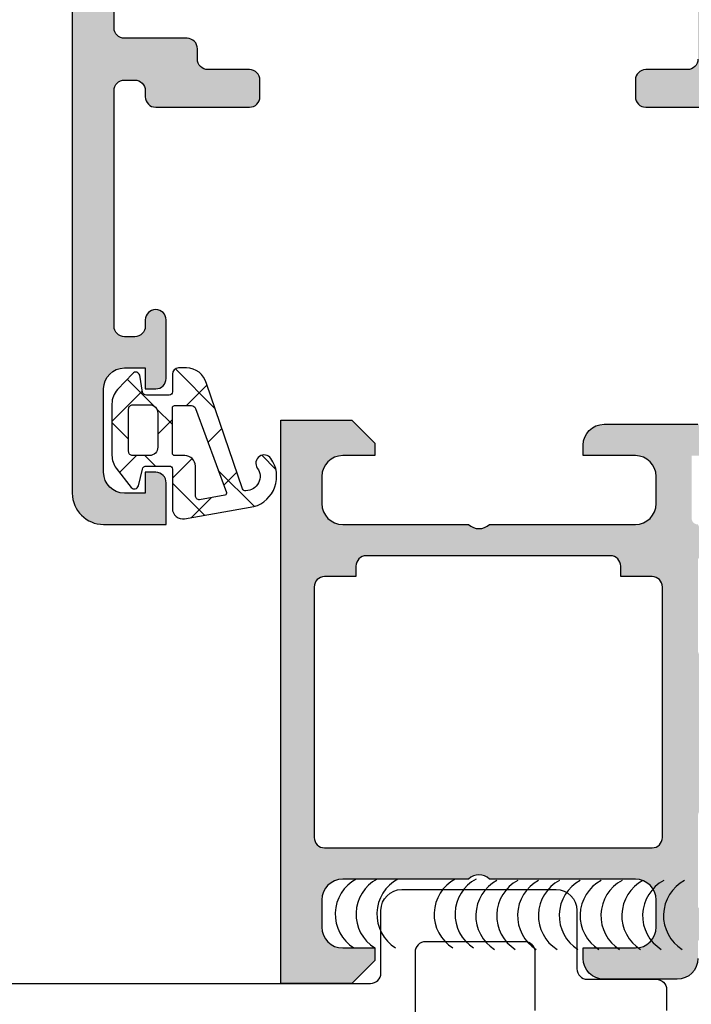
# Model space of a CAD drawing. Header units: millimetres. Extents: x 247761 to 294611, y 172579 to 236863.
# Tile 332 of 596: x 276201 to 276233, y 185268 to 185315. Entities that reach past the tile are written whole.
import ezdxf

# ---------------------------------------------------------------- set-up
doc = ezdxf.new("R2010")
doc.units = ezdxf.units.MM
doc.layers.add('FASÁDA DETAILNÍ', color=4, linetype='Continuous')
doc.layers.add('NOVA', color=240, linetype='Continuous')

# ---------------------------------------------------------------- blocks, each defined once
blk = doc.blocks.new('A$C69D17D4D')
at = {"layer": 'FASÁDA DETAILNÍ'}
h = blk.add_hatch(color=256, dxfattribs=at)
edge = h.paths.add_edge_path(flags=16)
edge.add_ellipse((1561.518074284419, 11948.79988017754), major_axis=(-0.4999740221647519, 0), ratio=1, start_angle=-0.002977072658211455, end_angle=90.00297707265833, ccw=False)
edge.add_line((1561.018100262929, 11948.79990615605), (1561.018100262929, 11966.79990615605))
edge.add_ellipse((1561.518074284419, 11966.79993213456), major_axis=(-0.4999740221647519, 0), ratio=1, start_angle=-90.00297707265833, end_angle=0.0029770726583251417, ccw=False)
edge.add_line((1561.518100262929, 11967.29990615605), (1574.018100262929, 11967.29990615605))
edge.add_ellipse((1574.018078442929, 11966.79988433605), major_axis=(-0.500021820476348, 0), ratio=1, start_angle=180.0025002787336, end_angle=269.9974997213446, ccw=False)
edge.add_line((1574.518100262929, 11966.79990615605), (1574.518100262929, 11954.19685515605))
edge.add_ellipse((1576.018099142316, 11954.19685403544), major_axis=(-1.499998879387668, 0), ratio=1, start_angle=-4.280425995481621e-05, end_angle=90.00004280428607)
edge.add_line((1576.018100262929, 11952.69685515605), (1589.018088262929, 11952.69685515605))
edge.add_ellipse((1589.018088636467, 11952.19685552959), major_axis=(-0.4999996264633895, 0), ratio=1, start_angle=179.9999571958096, end_angle=270.0000428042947, ccw=False)
edge.add_line((1589.518088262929, 11952.19685515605), (1589.518088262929, 11948.79990615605))
edge.add_ellipse((1589.018088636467, 11948.79990578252), major_axis=(-0.49999962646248, 0), ratio=1, start_angle=89.99995719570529, end_angle=180.0000428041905, ccw=False)
edge.add_line((1589.018088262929, 11948.29990615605), (1561.518100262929, 11948.29990615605))
edge = h.paths.add_edge_path()
edge.add_line((1560.318088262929, 11919.49991115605), (1563.318088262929, 11919.49991115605))
edge.add_line((1563.318088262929, 11919.49991115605), (1563.318088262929, 11921.49991115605))
edge.add_arc((1562.818114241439, 11921.49993713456), 0.4999740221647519, 359.9970229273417, 450.0029770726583)
edge.add_line((1562.818088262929, 11921.99991115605), (1562.318088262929, 11921.99991115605))
edge.add_line((1562.318088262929, 11921.99991115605), (1562.318088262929, 11920.99991115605))
edge.add_line((1562.318088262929, 11920.99991115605), (1561.318088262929, 11920.99991115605))
edge.add_arc((1561.318152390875, 11921.999975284), 1.000064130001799, 180.0036740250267, 269.9963259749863, ccw=False)
edge.add_line((1560.318088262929, 11921.99991115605), (1560.318088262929, 11925.99991115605))
edge.add_arc((1561.31811824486, 11925.99988117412), 1.000029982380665, 90.00171778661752, 179.9982822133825, ccw=False)
edge.add_line((1561.318088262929, 11926.99991115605), (1562.318088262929, 11926.99991115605))
edge.add_line((1562.318088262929, 11926.99991115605), (1562.318088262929, 11925.99991115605))
edge.add_line((1562.318088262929, 11925.99991115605), (1562.818088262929, 11925.99991115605))
edge.add_arc((1562.818082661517, 11926.49991675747), 0.5000056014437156, 270.0006418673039, 359.999358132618)
edge.add_line((1563.318088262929, 11926.49991115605), (1563.318088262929, 11929.29991415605))
edge.add_arc((1562.818088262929, 11929.29991415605), 0.5, 0, 180)
edge.add_line((1562.318088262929, 11929.29991415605), (1562.318088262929, 11928.99991115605))
edge.add_arc((1561.818077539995, 11928.99992187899), 0.5000107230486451, 270.0012287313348, 359.99877126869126, ccw=False)
edge.add_line((1561.818088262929, 11928.49991115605), (1561.318088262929, 11928.49991115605))
edge.add_arc((1561.318156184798, 11928.99997907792), 0.5000679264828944, 180.0077822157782, 269.9922177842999, ccw=False)
edge.add_line((1560.818088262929, 11928.99991115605), (1560.818088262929, 11940.29990615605))
edge.add_arc((1561.318110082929, 11940.29988433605), 0.5000218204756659, 90.00250027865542, 179.9974997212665, ccw=False)
edge.add_line((1561.318088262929, 11940.79990615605), (1561.818088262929, 11940.79990615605))
edge.add_arc((1561.81815093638, 11940.2999688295), 0.4999373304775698, -0.007182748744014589, 90.00718274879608, ccw=False)
edge.add_line((1562.318088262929, 11940.29990615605), (1562.318088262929, 11939.99990315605))
edge.add_arc((1562.818151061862, 11939.99996595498), 0.500062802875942, 180.0071953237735, 269.9928046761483)
edge.add_line((1562.818088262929, 11939.49990315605), (1567.318088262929, 11939.49990315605))
edge.add_arc((1567.318082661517, 11939.99990875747), 0.5000056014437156, 270.0006418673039, 359.999358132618)
edge.add_line((1567.818088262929, 11939.99990315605), (1567.818088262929, 11940.79990615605))
edge.add_arc((1567.318114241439, 11940.79993213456), 0.4999740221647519, 359.9970229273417, 450.0029770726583)
edge.add_line((1567.318088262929, 11941.29990615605), (1565.318088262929, 11941.29990615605))
edge.add_arc((1565.318156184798, 11941.79997407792), 0.5000679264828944, 180.0077822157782, 269.9922177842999, ccw=False)
edge.add_line((1564.818088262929, 11941.79990615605), (1564.818088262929, 11942.29990615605))
edge.add_arc((1564.31815093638, 11942.2999688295), 0.499937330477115, 359.9928172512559, 450.0071827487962)
edge.add_line((1564.318088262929, 11942.79990615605), (1561.318088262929, 11942.79990615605))
edge.add_arc((1561.318143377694, 11943.29996127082), 0.5000551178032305, 180.006314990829, 269.99368500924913, ccw=False)
edge.add_line((1560.818088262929, 11943.29990615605), (1560.818088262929, 11944.99990315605))
edge.add_arc((1562.318056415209, 11944.99993500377), 1.499968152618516, 89.99878348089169, 180.0012165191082, ccw=False)
edge.add_line((1562.318088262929, 11946.49990315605), (1588.318088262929, 11946.49990315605))
edge.add_arc((1588.318109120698, 11945.99992401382), 0.4999791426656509, -0.0023902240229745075, 90.0023902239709, ccw=False)
edge.add_line((1588.818088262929, 11945.99990315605), (1588.818088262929, 11941.79990615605))
edge.add_arc((1588.318082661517, 11941.79991175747), 0.5000056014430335, 270.0006418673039, 359.99935813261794, ccw=False)
edge.add_line((1588.318088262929, 11941.29990615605), (1586.318088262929, 11941.29990615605))
edge.add_arc((1586.318110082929, 11940.79988433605), 0.500021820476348, 90.00250027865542, 179.9974997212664)
edge.add_line((1585.818088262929, 11940.79990615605), (1585.818088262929, 11939.99990315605))
edge.add_arc((1586.318140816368, 11939.99995570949), 0.5000525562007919, 180.0060215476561, 269.993978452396)
edge.add_line((1586.318088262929, 11939.49990315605), (1591.318089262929, 11939.49990315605))
edge.add_line((1591.318089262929, 11939.49990315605), (1592.075978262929, 11939.71722415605))
edge.add_arc((1592.15866957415, 11939.42884574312), 0.2999999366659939, 37.90481467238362, 106.00002422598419, ccw=False)
edge.add_arc((1592.632089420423, 11939.79745629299), 0.3000001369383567, 217.9047180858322, 269.9999699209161)
edge.add_line((1592.632089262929, 11939.49745615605), (1594.696236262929, 11939.49745815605))
edge.add_arc((1594.696236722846, 11939.89745755), 0.3999993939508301, 269.9999341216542, 381.9737695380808)
edge.add_line((1595.067178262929, 11940.04713015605), (1594.250817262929, 11942.07035915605))
edge.add_arc((1594.065347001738, 11941.99552253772), 0.1999993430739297, 21.97390785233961, 114.1410923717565)
edge.add_line((1593.983550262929, 11942.17803015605), (1591.599865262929, 11941.10971015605))
edge.add_arc((1591.518068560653, 11941.29221826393), 0.1999997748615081, 179.180099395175, 294.1410254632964, ccw=False)
edge.add_line((1591.318089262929, 11941.29508015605), (1591.318088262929, 11952.59916015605))
edge.add_arc((1591.509502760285, 11952.60759187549), 0.1916001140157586, 88.95554997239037, 182.5222218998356, ccw=False)
edge.add_line((1591.512995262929, 11952.79916015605), (1591.933579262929, 11952.79916015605))
edge.add_line((1591.933579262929, 11952.79916015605), (1594.399191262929, 11951.36742515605))
edge.add_arc((1594.550002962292, 11951.62676214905), 0.2999997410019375, 239.8208038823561, 344.0000282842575)
edge.add_line((1594.838381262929, 11951.54407115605), (1595.266252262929, 11953.03623215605))
edge.add_line((1595.266252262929, 11953.03623215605), (1595.764664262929, 11953.89950715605))
edge.add_arc((1595.418254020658, 11954.09950710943), 0.4000000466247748, 330.0000115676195, 449.9999652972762)
edge.add_line((1595.418254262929, 11954.49950715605), (1591.310323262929, 11954.49916015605))
edge.add_line((1591.310323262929, 11954.49916015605), (1576.818266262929, 11954.49685515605))
edge.add_arc((1576.818088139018, 11954.99685500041), 0.4999998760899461, 179.9999821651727, 270.0204115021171, ccw=False)
edge.add_line((1576.318088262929, 11954.99685515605), (1576.318088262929, 11960.39989715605))
edge.add_arc((1576.818087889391, 11960.39989752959), 0.49999962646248, 89.99995719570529, 180.0000428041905, ccw=False)
edge.add_line((1576.818088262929, 11960.89989715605), (1579.318088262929, 11960.89989715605))
edge.add_arc((1579.318088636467, 11961.39989678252), 0.4999996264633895, 269.9999571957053, 360.0000428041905)
edge.add_line((1579.818088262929, 11961.39989715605), (1579.818088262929, 11962.69990015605))
edge.add_arc((1579.318109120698, 11962.69992101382), 0.4999791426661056, 359.997609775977, 450.0023902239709)
edge.add_line((1579.318088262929, 11963.19990015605), (1578.818088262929, 11963.19990015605))
edge.add_line((1578.818088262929, 11963.19990015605), (1578.818088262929, 11962.19990015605))
edge.add_line((1578.818088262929, 11962.19990015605), (1577.318088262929, 11962.19990015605))
edge.add_arc((1577.318119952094, 11963.19993184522), 1.000031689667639, 180.0018155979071, 269.99818440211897, ccw=False)
edge.add_line((1576.318088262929, 11963.19990015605), (1576.318088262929, 11967.19990015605))
edge.add_arc((1577.31815751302, 11967.19983090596), 1.00006925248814, 90.00396746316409, 179.9960325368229, ccw=False)
edge.add_line((1577.318088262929, 11968.19990015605), (1578.818088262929, 11968.19990015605))
edge.add_line((1578.818088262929, 11968.19990015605), (1578.818088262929, 11967.19990015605))
edge.add_line((1578.818088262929, 11967.19990015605), (1579.318088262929, 11967.19990015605))
edge.add_arc((1579.318114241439, 11967.69987417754), 0.4999740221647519, 269.9970229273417, 360.0029770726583)
edge.add_line((1579.818088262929, 11967.69990015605), (1579.818088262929, 11968.99990315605))
edge.add_arc((1579.318082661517, 11968.99989755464), 0.5000056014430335, 0.000641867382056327, 89.99935813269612)
edge.add_line((1579.318088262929, 11969.49990315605), (1560.318088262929, 11969.49990315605))
edge.add_arc((1560.318058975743, 11967.99993244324), 1.49997071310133, 89.99888129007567, 180.0011187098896)
edge.add_line((1558.818088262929, 11967.99990315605), (1558.818088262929, 11920.99991115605))
edge.add_arc((1560.318148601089, 11920.99997149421), 1.500060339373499, 180.002304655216, 269.9976953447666)
h = blk.add_hatch(dxfattribs=at)
h.set_pattern_fill('ANSI37', color=256, scale=0.625, angle=180, style=0)
h.set_pattern_definition([(225, (1562.318060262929, 11921.99993115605), (1.403165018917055, -1.403165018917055), []), (315, (1562.318060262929, 11921.99993115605), (1.403165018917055, 1.403165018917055), [])])
edge = h.paths.add_edge_path(flags=16)
edge.add_ellipse((1564.220273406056, 11922.30214619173), major_axis=(-0.4977897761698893, 0), ratio=1, start_angle=179.7452779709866, end_angle=270.192579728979)
edge.add_line((1564.218600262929, 11922.79993315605), (1563.718081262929, 11922.79993315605))
edge.add_ellipse((1563.718067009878, 11922.89991690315), major_axis=(-0.09998374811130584, 0), ratio=1, start_angle=-0.00874069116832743, end_angle=90.00816772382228, ccw=False)
edge.add_line((1563.618083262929, 11922.89993215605), (1563.618079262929, 11925.10036215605))
edge.add_ellipse((1563.71808391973, 11925.10035949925), major_axis=(-0.1000046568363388, 0), ratio=1, start_angle=270.0015221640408, end_angle=359.99847783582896, ccw=False)
edge.add_line((1563.718081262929, 11925.20036415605), (1564.530023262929, 11925.20036415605))
edge.add_ellipse((1564.530014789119, 11925.00035753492), major_axis=(-0.2000066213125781, 0), ratio=1, start_angle=195.688615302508, end_angle=269.99757251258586, ccw=False)
edge.add_line((1564.722570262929, 11925.05444115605), (1566.209895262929, 11921.03630015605))
edge.add_ellipse((1566.11611378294, 11921.00158666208), major_axis=(-0.09999996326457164, 0), ratio=1, start_angle=100.32228414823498, end_angle=200.3121828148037, ccw=False)
edge.add_line((1566.134032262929, 11920.90320515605), (1564.924563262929, 11920.68292215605))
edge.add_ellipse((1564.918054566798, 11920.88281252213), major_axis=(-0.1999963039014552, 0), ratio=1, start_angle=-0.0010410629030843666, end_angle=91.86496785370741, ccw=False)
edge.add_line((1564.718058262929, 11920.88281615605), (1564.718058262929, 11922.29993315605))
edge = h.paths.add_edge_path(flags=16)
edge.add_ellipse((1561.718069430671, 11922.99993432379), major_axis=(-0.200000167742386, 0), ratio=1, start_angle=-0.00023842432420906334, end_angle=90.00023842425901, ccw=False)
edge.add_line((1561.518069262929, 11922.99993515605), (1561.518073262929, 11925.03439215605))
edge.add_ellipse((1561.718068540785, 11925.03439687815), major_axis=(-0.1999952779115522, 0), ratio=1, start_angle=-90.00049336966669, end_angle=0.0013528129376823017, ccw=False)
edge.add_line((1561.718070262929, 11925.23439215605), (1562.518080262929, 11925.23439215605))
edge.add_ellipse((1562.518071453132, 11924.83438134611), major_axis=(-0.4000108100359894, 0), ratio=1, start_angle=180.0019780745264, end_angle=269.99873812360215, ccw=False)
edge.add_line((1562.918082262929, 11924.83439515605), (1562.918082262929, 11923.19993215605))
edge.add_ellipse((1562.518087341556, 11923.19992907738), major_axis=(-0.3999949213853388, 0), ratio=1, start_angle=89.99898604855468, end_angle=180.0004409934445, ccw=False)
edge.add_line((1562.518080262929, 11922.79993415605), (1561.718070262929, 11922.79993415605))
edge = h.paths.add_edge_path()
edge.add_arc((1561.794621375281, 11921.39994225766), 0.2000083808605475, 220.0023157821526, 344.9984805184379)
edge.add_line((1561.987813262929, 11921.34817115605), (1562.178347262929, 11922.15169615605))
edge.add_arc((1562.37154084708, 11922.09991976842), 0.2000113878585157, 90.00274550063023, 164.997143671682, ccw=False)
edge.add_line((1562.371531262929, 11922.29993115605), (1563.468081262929, 11922.29993115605))
edge.add_arc((1563.468091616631, 11922.14994350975), 0.1499876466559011, -0.00395514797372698, 90.00395514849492, ccw=False)
edge.add_line((1563.618079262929, 11922.14993315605), (1563.618071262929, 11920.26706215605))
edge.add_arc((1564.11807113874, 11920.2670602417), 0.4999998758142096, 179.9997806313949, 279.9335722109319)
edge.add_line((1564.204324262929, 11919.77455615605), (1567.524050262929, 11920.35594515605))
edge.add_arc((1567.117975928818, 11921.79993068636), 1.49999685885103, 285.7069244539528, 395.0875539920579)
edge.add_arc((1568.018078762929, 11922.43223765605), 0.3999981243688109, 35.08800412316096, 215.088004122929)
edge.add_arc((1567.136779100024, 11921.79771609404), 0.6860034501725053, -89.5156416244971, 36.14118557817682, ccw=False)
edge.add_arc((1567.122958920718, 11921.26083971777), 0.1503878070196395, 199.0161509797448, 277.4960782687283, ccw=False)
edge.add_line((1566.980778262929, 11921.21183815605), (1565.253096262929, 11926.25806415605))
edge.add_arc((1564.287004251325, 11925.99994300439), 0.9999801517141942, 14.95891093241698, 90.0005723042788)
edge.add_line((1564.286994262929, 11926.99992315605), (1563.918089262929, 11926.99993515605))
edge.add_arc((1563.91810998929, 11926.69991542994), 0.3000197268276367, 90.00395818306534, 179.9968057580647)
edge.add_line((1563.618090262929, 11926.69993215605), (1563.618090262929, 11925.84991715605))
edge.add_arc((1563.468106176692, 11925.84990424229), 0.1499840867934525, -90.0049332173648, 0.004933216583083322, ccw=False)
edge.add_line((1563.468093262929, 11925.69992015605), (1562.371531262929, 11925.69993115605))
edge.add_arc((1562.371540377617, 11925.8999457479), 0.200014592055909, 195.0023743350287, 269.9973890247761, ccw=False)
edge.add_line((1562.178343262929, 11925.84817015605), (1562.049249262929, 11926.65154215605))
edge.add_arc((1561.856073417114, 11926.59981774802), 0.1999808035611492, 14.98978708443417, 135.0074444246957)
edge.add_line((1561.714647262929, 11926.74120715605), (1560.988128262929, 11925.96533715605))
edge.add_arc((1561.718069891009, 11925.28182674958), 1.000000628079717, 136.8814623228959, 180.0000340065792)
edge.add_line((1560.718069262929, 11925.28182615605), (1560.718069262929, 11922.80319315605))
edge.add_arc((1561.718072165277, 11922.80319420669), 1.000002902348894, 180.0000601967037, 217.8277930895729)
edge.add_line((1560.928212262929, 11922.18990215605), (1561.641411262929, 11921.27137315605))
h = blk.add_hatch(color=256, dxfattribs=at)
edge = h.paths.add_edge_path()
edge.add_arc((1588.938067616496, 11901.20006205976), 0.1199999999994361, 180, 270.0000000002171)
edge.add_line((1588.938067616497, 11901.08006205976), (1591.698065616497, 11901.08006205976))
edge.add_arc((1591.698065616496, 11900.78006205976), 0.3000000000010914, 0, 89.9999999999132, ccw=False)
edge.add_line((1591.998065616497, 11900.78006205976), (1591.998065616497, 11899.80008774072))
edge.add_arc((1591.698065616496, 11899.80008774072), 0.3000000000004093, -89.9999999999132, 0, ccw=False)
edge.add_line((1591.698065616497, 11899.50008774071), (1589.818054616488, 11899.50008774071))
edge.add_arc((1589.550511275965, 11899.42122064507), 0.2789255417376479, 16.42459455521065, 91.16287007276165)
edge.add_line((1589.544850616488, 11899.70008874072), (1589.091256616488, 11899.70008874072))
edge.add_arc((1589.085588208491, 11899.42125129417), 0.2788950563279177, 88.83541062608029, 163.5801235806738)
edge.add_line((1588.818067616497, 11899.50008774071), (1588.818067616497, 11898.69991302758))
edge.add_arc((1587.818067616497, 11898.69991302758), 0.9999999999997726, -89.99999999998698, 0, ccw=False)
edge.add_line((1587.818067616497, 11897.69991302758), (1584.318060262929, 11897.69991302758))
edge.add_arc((1584.318080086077, 11898.69993285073), 1.000019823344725, 180.0011357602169, 269.99886423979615, ccw=False)
edge.add_line((1583.318060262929, 11898.69991302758), (1583.318060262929, 11899.19991302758))
edge.add_line((1583.318060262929, 11899.19991302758), (1585.818060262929, 11899.19991302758))
edge.add_arc((1585.818014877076, 11900.19995841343), 1.0000453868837, 270.0026002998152, 359.9973997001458)
edge.add_line((1586.818060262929, 11900.19991302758), (1586.818060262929, 11901.49993133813))
edge.add_arc((1585.818007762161, 11901.49987883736), 1.000052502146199, 0.003007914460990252, 89.99699208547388)
edge.add_line((1585.818060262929, 11902.49993133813), (1578.818060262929, 11902.49993133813))
edge.add_arc((1578.318060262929, 11901.97480958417), 0.7250881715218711, 46.4038161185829, 133.5961838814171)
edge.add_line((1577.818060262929, 11902.49993133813), (1571.783972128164, 11902.49993133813))
edge.add_arc((1571.784024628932, 11901.49987883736), 1.000052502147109, 90.00300791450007, 179.9969920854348)
edge.add_line((1570.783972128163, 11901.49993133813), (1570.783972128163, 11900.19991302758))
edge.add_arc((1571.784017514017, 11900.19995841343), 1.000045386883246, 180.0026002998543, 269.9973997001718)
edge.add_line((1571.783972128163, 11899.19991302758), (1573.318060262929, 11899.19991302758))
edge.add_line((1573.318060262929, 11899.19991302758), (1573.318060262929, 11898.59990692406))
edge.add_line((1573.318060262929, 11898.59990692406), (1572.218054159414, 11897.49993133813))
edge.add_line((1572.218054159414, 11897.49993133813), (1568.818060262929, 11897.49993133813))
edge.add_line((1568.818060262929, 11897.49993133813), (1568.818060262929, 11924.499832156))
edge.add_line((1568.818060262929, 11924.499832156), (1572.218054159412, 11924.499832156))
edge.add_line((1572.218054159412, 11924.499832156), (1573.318060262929, 11923.39985657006))
edge.add_line((1573.318060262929, 11923.39985657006), (1573.318060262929, 11922.79985046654))
edge.add_line((1573.318060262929, 11922.79985046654), (1571.783972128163, 11922.79985046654))
edge.add_arc((1571.784017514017, 11921.79980508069), 1.0000453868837, 90.00260029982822, 179.9973997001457)
edge.add_line((1570.783972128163, 11921.79985046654), (1570.783972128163, 11920.499832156))
edge.add_arc((1571.784024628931, 11920.49988465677), 1.000052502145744, 180.003007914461, 269.9969920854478)
edge.add_line((1571.783972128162, 11919.499832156), (1577.818060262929, 11919.499832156))
edge.add_arc((1578.318060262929, 11920.02495390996), 0.7250881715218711, 226.4038161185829, 313.5961838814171)
edge.add_line((1578.818060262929, 11919.499832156), (1585.818060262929, 11919.499832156))
edge.add_arc((1585.818007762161, 11920.49988465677), 1.000052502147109, 270.0030079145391, 359.9969920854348)
edge.add_line((1586.818060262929, 11920.499832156), (1586.818060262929, 11921.79985046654))
edge.add_arc((1585.818014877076, 11921.79980508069), 1.000045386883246, 0.002600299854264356, 89.9973997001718)
edge.add_line((1585.818060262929, 11922.79985046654), (1583.318060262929, 11922.79985046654))
edge.add_line((1583.318060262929, 11922.79985046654), (1583.318060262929, 11923.29985046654))
edge.add_arc((1584.318080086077, 11923.2998306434), 1.00001982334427, 90.00113576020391, 179.9988642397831, ccw=False)
edge.add_line((1584.318060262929, 11924.29985046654), (1588.818060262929, 11924.29985046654))
edge.add_arc((1588.81807058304, 11923.79986078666), 0.4999896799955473, -0.0011826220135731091, 90.00118262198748, ccw=False)
edge.add_line((1589.318060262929, 11923.79985046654), (1589.318060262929, 11922.79985046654))
edge.add_line((1589.318060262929, 11922.79985046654), (1588.518057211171, 11922.79985046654))
edge.add_line((1588.518057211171, 11922.79985046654), (1588.518057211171, 11919.79983520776))
edge.add_arc((1588.818064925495, 11919.79983251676), 0.3000077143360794, 179.9994860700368, 270.0005139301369)
edge.add_arc((1589.08558820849, 11919.57866124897), 0.278895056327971, 196.4198764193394, 271.1645893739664)
edge.add_line((1589.091256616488, 11919.29982380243), (1589.544850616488, 11919.29982380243))
edge.add_arc((1589.550511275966, 11919.57869189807), 0.2789255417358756, 268.8371299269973, 343.5754054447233)
edge.add_line((1589.818054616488, 11919.49982480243), (1591.698065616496, 11919.49982480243))
edge.add_arc((1591.698065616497, 11919.19982480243), 0.2999999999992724, 0, 90.00000000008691, ccw=False)
edge.add_line((1591.998065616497, 11919.19982480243), (1591.998065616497, 11918.21985048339))
edge.add_arc((1591.698065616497, 11918.21985048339), 0.2999999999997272, -90.00000000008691, 0, ccw=False)
edge.add_line((1591.698065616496, 11917.91985048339), (1588.938067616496, 11917.91985048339))
edge.add_arc((1588.938067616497, 11917.79985048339), 0.1200000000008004, 90.00000000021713, 180)
edge.add_line((1588.818067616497, 11917.79985048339), (1588.818067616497, 11913.49982480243))
edge.add_arc((1589.318067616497, 11913.49982480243), 0.5, 180, 269.9999999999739)
edge.add_line((1589.318067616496, 11912.99982480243), (1590.018067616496, 11912.99982480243))
edge.add_line((1590.018067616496, 11912.99982480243), (1592.410887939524, 11914.38132026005))
edge.add_arc((1592.479947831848, 11914.26170501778), 0.1381197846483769, -7.7024374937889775, 119.99999999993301, ccw=False)
edge.add_arc((1587.638596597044, 11914.70932340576), 4.999999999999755, 288.7094007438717, 354.65077199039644, ccw=False)
edge.add_arc((1589.40282279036, 11909.49995627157), 0.5000000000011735, 108.709400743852, 251.2905992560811)
edge.add_arc((1587.638596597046, 11904.29058913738), 4.99999999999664, 5.349228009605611, 71.29059925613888, ccw=False)
edge.add_arc((1592.479947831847, 11904.73820752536), 0.1381197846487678, -119.99999999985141, 7.702437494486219, ccw=False)
edge.add_line((1592.410887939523, 11904.61859228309), (1590.018067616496, 11906.00008774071))
edge.add_line((1590.018067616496, 11906.00008774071), (1589.318067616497, 11906.00008774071))
edge.add_arc((1589.318067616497, 11905.50008774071), 0.5, 89.99999999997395, 180)
edge.add_line((1588.818067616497, 11905.50008774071), (1588.818067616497, 11901.20006205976))
edge = h.paths.add_edge_path(flags=16)
edge.add_arc((1570.918066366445, 11916.49983978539), 0.5, 90, 180)
edge.add_line((1570.418066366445, 11916.49983978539), (1570.418066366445, 11904.49993133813))
edge.add_arc((1570.918066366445, 11904.49993133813), 0.5, 180, 270)
edge.add_line((1570.918066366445, 11903.99993133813), (1586.618048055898, 11903.99993133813))
edge.add_arc((1586.618048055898, 11904.49993133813), 0.5, 270, 360)
edge.add_line((1587.118048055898, 11904.49993133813), (1587.118048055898, 11916.49983978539))
edge.add_arc((1586.618048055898, 11916.49983978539), 0.5, 0, 90)
edge.add_line((1586.618048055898, 11916.99983978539), (1585.118048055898, 11916.99983978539))
edge.add_line((1585.118048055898, 11916.99983978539), (1585.118048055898, 11917.49983978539))
edge.add_arc((1584.618048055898, 11917.49983978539), 0.5, 0, 90)
edge.add_line((1584.618048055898, 11917.99983978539), (1572.918066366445, 11917.99983978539))
edge.add_arc((1572.918066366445, 11917.49983978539), 0.5, 90, 180)
edge.add_line((1572.418066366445, 11917.49983978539), (1572.418066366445, 11916.99983978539))
edge.add_line((1572.418066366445, 11916.99983978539), (1570.918066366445, 11916.99983978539))
for points in [[(1588.818088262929, 11941.79990615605, -0.414207), (1588.318088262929, 11941.29990615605), (1586.318088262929, 11941.29990615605), (1586.318088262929, 11941.29990615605, 0.414188), (1585.818088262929, 11940.79990615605), (1585.818088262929, 11939.99990315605), (1585.818088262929, 11939.99990315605, 0.414152), (1586.318088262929, 11939.49990315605), (1591.318089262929, 11939.49990315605)], [(1558.818088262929, 11967.99990315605), (1558.818088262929, 11920.99991115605), (1558.818088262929, 11920.99991115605, 0.41419), (1560.318088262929, 11919.49991115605), (1560.318088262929, 11919.49991115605), (1563.318088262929, 11919.49991115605), (1563.318088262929, 11921.49991115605), (1563.318088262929, 11921.49991115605, 0.414244), (1562.818088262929, 11921.99991115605), (1562.318088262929, 11921.99991115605), (1562.318088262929, 11920.99991115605), (1561.318088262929, 11920.99991115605), (1561.318088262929, 11920.99991115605, -0.414176), (1560.318088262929, 11921.99991115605), (1560.318088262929, 11925.99991115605), (1560.318088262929, 11925.99991115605, -0.414196), (1561.318088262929, 11926.99991115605), (1562.318088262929, 11926.99991115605), (1562.318088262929, 11925.99991115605), (1562.818088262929, 11925.99991115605), (1562.818088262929, 11925.99991115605, 0.414207), (1563.318088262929, 11926.49991115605), (1563.318088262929, 11929.29991415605), (1563.318088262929, 11929.29991415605, 1), (1562.318088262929, 11929.29991415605), (1562.318088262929, 11928.99991115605), (1562.318088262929, 11928.99991115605, -0.414201), (1561.818088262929, 11928.49991115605), (1561.318088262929, 11928.49991115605), (1561.318088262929, 11928.49991115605, -0.414134), (1560.818088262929, 11928.99991115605), (1560.818088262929, 11940.29990615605), (1560.818088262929, 11940.29990615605, -0.414188), (1561.318088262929, 11940.79990615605), (1561.818088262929, 11940.79990615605), (1561.818088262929, 11940.79990615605, -0.414287), (1562.318088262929, 11940.29990615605), (1562.318088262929, 11939.99990315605), (1562.318088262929, 11939.99990315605, 0.41414), (1562.818088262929, 11939.49990315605), (1567.318088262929, 11939.49990315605), (1567.318088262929, 11939.49990315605, 0.414207), (1567.818088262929, 11939.99990315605), (1567.818088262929, 11940.79990615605), (1567.818088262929, 11940.79990615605, 0.414244), (1567.318088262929, 11941.29990615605), (1565.318088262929, 11941.29990615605), (1565.318088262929, 11941.29990615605, -0.414134), (1564.818088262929, 11941.79990615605), (1564.818088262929, 11942.29990615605), (1564.818088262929, 11942.29990615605, 0.414287), (1564.318088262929, 11942.79990615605), (1561.318088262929, 11942.79990615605), (1561.318088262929, 11942.79990615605, -0.414149), (1560.818088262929, 11943.29990615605), (1560.818088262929, 11944.99990315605)], [(1588.818067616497, 11898.69991302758, -0.414213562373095), (1587.818067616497, 11897.69991302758), (1584.318060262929, 11897.69991302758, -0.4142019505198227), (1583.318060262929, 11898.69991302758), (1583.318060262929, 11899.19991302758), (1585.818060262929, 11899.19991302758, 0.4141869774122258), (1586.818060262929, 11900.19991302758), (1586.818060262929, 11901.49993133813, 0.4141828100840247), (1585.818060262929, 11902.49993133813), (1578.818060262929, 11902.49993133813, 0.3999328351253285), (1577.818060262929, 11902.49993133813), (1571.783972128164, 11902.49993133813, 0.4141828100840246), (1570.783972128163, 11901.49993133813), (1570.783972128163, 11900.19991302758, 0.4141869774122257), (1571.783972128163, 11899.19991302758), (1573.318060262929, 11899.19991302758), (1573.318060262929, 11898.59990692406), (1572.218054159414, 11897.49993133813), (1568.818060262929, 11897.49993133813), (1568.818060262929, 11924.499832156), (1572.218054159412, 11924.499832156), (1573.318060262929, 11923.39985657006), (1573.318060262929, 11922.79985046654), (1571.783972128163, 11922.79985046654, 0.4141869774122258), (1570.783972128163, 11921.79985046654), (1570.783972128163, 11920.499832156, 0.4141828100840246), (1571.783972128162, 11919.499832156), (1577.818060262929, 11919.499832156, 0.3999328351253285), (1578.818060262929, 11919.499832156), (1585.818060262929, 11919.499832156, 0.4141828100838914), (1586.818060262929, 11920.499832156), (1586.818060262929, 11921.79985046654, 0.4141869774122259), (1585.818060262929, 11922.79985046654), (1583.318060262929, 11922.79985046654), (1583.318060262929, 11923.29985046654, -0.4142019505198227), (1584.318060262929, 11924.29985046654), (1588.818060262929, 11924.29985046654, -0.414225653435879)], [(1454.081919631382, 11879.50003085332), (1454.081919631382, 11896.99993133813, -0.414213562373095), (1454.581919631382, 11897.49993133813), (1573.118060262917, 11897.49993133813, 0.414213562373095), (1573.618060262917, 11897.99993133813), (1573.618060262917, 11900.99993133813, -0.414213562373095), (1574.618060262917, 11901.99993133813), (1582.018060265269, 11901.99993133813, -0.4142135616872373), (1583.018060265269, 11900.99993134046), (1583.018060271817, 11898.19993133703, 0.4142135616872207), (1583.518060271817, 11897.6999313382), (1586.818060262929, 11897.6999313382, -0.414213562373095), (1587.318060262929, 11897.1999313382), (1587.318060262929, 11896.1999313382, -0.414213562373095)], [(1581.018058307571, 11896.1999313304), (1581.018058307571, 11898.99993139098, 0.4142135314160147), (1580.518058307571, 11899.49993133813), (1575.752009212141, 11899.49993133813, 0.4142135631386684), (1575.252009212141, 11898.99993133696), (1575.25200921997, 11895.99993133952, -0.4142135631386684)]]:
    blk.add_lwpolyline(points, format="xyb", dxfattribs=at)
for points in [[(1561.641411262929, 11921.27137315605, 0.606792), (1561.987813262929, 11921.34817115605), (1562.178347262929, 11922.15169615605), (1562.178347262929, 11922.15169615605, -0.339427), (1562.371531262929, 11922.29993115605), (1563.468081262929, 11922.29993115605), (1563.468081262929, 11922.29993115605, -0.414254), (1563.618079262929, 11922.14993315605), (1563.618071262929, 11920.26706215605), (1563.618071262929, 11920.26706215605, 0.465956), (1564.204324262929, 11919.77455615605), (1567.524050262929, 11920.35594515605), (1567.524050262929, 11920.35594515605, 0.517137), (1568.345385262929, 11922.66217015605, 1), (1567.690772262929, 11922.20230515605, -0.610743), (1567.142578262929, 11921.11173715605, -0.356477), (1566.980778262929, 11921.21183815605), (1565.253096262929, 11926.25806415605), (1565.253096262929, 11926.25806415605, 0.339657), (1564.286994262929, 11926.99992315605), (1563.918089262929, 11926.99993515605), (1563.918089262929, 11926.99993515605, 0.414177), (1563.618090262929, 11926.69993215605), (1563.618090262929, 11925.84991715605), (1563.618090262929, 11925.84991715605, -0.414264), (1563.468093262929, 11925.69992015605), (1562.371531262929, 11925.69993115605), (1562.371531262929, 11925.69993115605, -0.33943), (1562.178343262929, 11925.84817015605), (1562.049249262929, 11926.65154215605), (1562.049249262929, 11926.65154215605, 0.577453), (1561.714647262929, 11926.74120715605), (1560.988128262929, 11925.96533715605), (1560.988128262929, 11925.96533715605, 0.190392), (1560.718069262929, 11925.28182615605), (1560.718069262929, 11922.80319315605), (1560.718069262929, 11922.80319315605, 0.16657), (1560.928212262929, 11922.18990215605), (1561.641411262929, 11921.27137315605)], [(1570.918066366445, 11916.99983978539, 0.414213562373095), (1570.418066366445, 11916.49983978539), (1570.418066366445, 11904.49993133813, 0.414213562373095), (1570.918066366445, 11903.99993133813), (1586.618048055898, 11903.99993133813, 0.414213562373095), (1587.118048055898, 11904.49993133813), (1587.118048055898, 11916.49983978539, 0.414213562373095), (1586.618048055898, 11916.99983978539), (1585.118048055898, 11916.99983978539), (1585.118048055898, 11917.49983978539, 0.414213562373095), (1584.618048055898, 11917.99983978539), (1572.918066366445, 11917.99983978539, 0.414213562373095), (1572.418066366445, 11917.49983978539), (1572.418066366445, 11916.99983978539)]]:
    blk.add_lwpolyline(points, format="xyb", close=True, dxfattribs=at)
at = {"layer": 'FASÁDA DETAILNÍ', "extrusion": (0, 0, -1)}
for points in [[(-1561.718070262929, 11922.79993415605, 0.414216), (-1561.518069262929, 11922.99993515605), (-1561.518073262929, 11925.03439215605), (-1561.518073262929, 11925.03439215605, 0.414223), (-1561.718070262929, 11925.23439215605), (-1562.518080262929, 11925.23439215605), (-1562.518080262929, 11925.23439215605, 0.414197), (-1562.918082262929, 11924.83439515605), (-1562.918082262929, 11923.19993215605), (-1562.918082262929, 11923.19993215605, 0.414221), (-1562.518080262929, 11922.79993415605), (-1561.718070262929, 11922.79993415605)], [(-1564.718058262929, 11922.29993315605, -0.416502), (-1564.218600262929, 11922.79993315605), (-1563.718081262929, 11922.79993315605), (-1563.718081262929, 11922.79993315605, 0.4143), (-1563.618083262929, 11922.89993215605), (-1563.618079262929, 11925.10036215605), (-1563.618079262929, 11925.10036215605, 0.414198), (-1563.718081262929, 11925.20036415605), (-1564.530023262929, 11925.20036415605), (-1564.530023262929, 11925.20036415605, 0.336095), (-1564.722570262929, 11925.05444115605), (-1566.209895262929, 11921.03630015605), (-1566.209895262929, 11921.03630015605, 0.466254), (-1566.134032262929, 11920.90320515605), (-1564.924563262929, 11920.68292215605), (-1564.924563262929, 11920.68292215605, 0.423785), (-1564.718058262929, 11920.88281615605), (-1564.718058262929, 11922.29993315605)]]:
    blk.add_lwpolyline(points, format="xyb", close=True, dxfattribs=at)
at = {"layer": 'FASÁDA DETAILNÍ'}
for centre in [(1573.329237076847, 11900.81612202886), (1574.329237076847, 11900.81612202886), (1575.329237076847, 11900.81612202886), (1578.075237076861, 11900.81612202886), (1579.075237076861, 11900.81612202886), (1580.074038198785, 11900.74852172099), (1581.074038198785, 11900.74852172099), (1582.074038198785, 11900.74852172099), (1583.074038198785, 11900.74852172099), (1584.074038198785, 11900.74852172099), (1585.074038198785, 11900.74852172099), (1586.074038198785, 11900.74852172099), (1587.074038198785, 11900.74852172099), (1588.074038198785, 11900.74852172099), (1589.074038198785, 11900.74852172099)]:
    blk.add_arc(centre, 1.906465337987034, 117.9679544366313, 237.9679544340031, dxfattribs=at)

msp = doc.modelspace()

# ---------------------------------------------------------------- block references
at = {"layer": 'NOVA', "ltscale": 300}
msp.add_blockref('A$C69D17D4D', (274644.5174331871, 173371.2585875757), dxfattribs=at)

doc.saveas('drawing.dxf')
